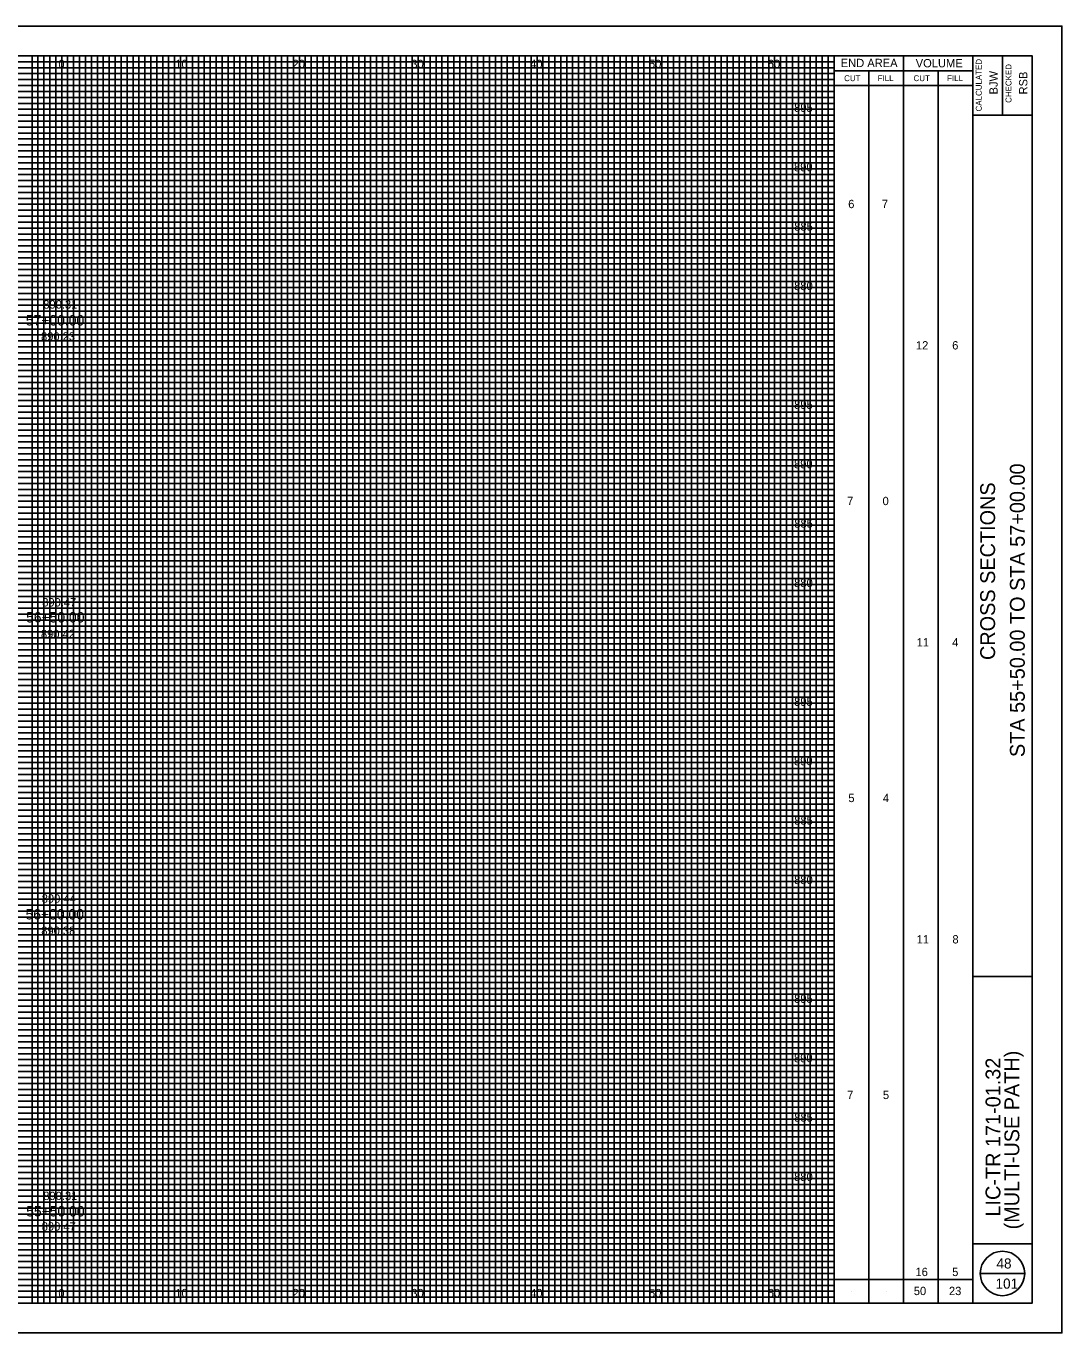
# Model space of a CAD drawing. Extents: x -10 to 160, y -2 to 2522.
# Drawn here: x 72.8 to 160, y 2297.5 to 2407.5 of the extents above; entities that cross this region are included whole.
import ezdxf

# ---------------------------------------------------------------- set-up
doc = ezdxf.new("R2010")
doc.units = 0
for name, color, linetype in [('GK_Cells', 7, 'Continuous'), ('GK_Patterns', 7, 'Continuous'), ('TX_P_10', 7, 'Continuous'), ('TX_X_10', 7, 'Continuous'), ('XS_P_Finished_Grade_Seeded', 7, 'Continuous'), ('XS_P_Pavt_Surface', 7, 'Continuous'), ('XS_P_Subgrade', 7, 'Continuous'), ('XS_X_Ground_Line', 7, 'Continuous')]:
    doc.layers.add(name, color=color, linetype=linetype)

msp = doc.modelspace()

# ---------------------------------------------------------------- linework, layer by layer
at = {"layer": 'GK_Cells'}
msp.add_lwpolyline([(-10, 2297.5), (160, 2297.5), (160, 2407.5), (-10, 2407.5)], close=True, dxfattribs=at)
at = {"layer": 'TX_P_10'}
for p, q in [((140.83, 2300), (140.83, 2405)), ((146.67, 2300), (146.67, 2405)), ((140.83, 2403.75), (152.5, 2403.75)), ((143.75, 2300), (143.75, 2403.75)), ((149.58, 2300), (149.58, 2403.75)), ((140.83, 2402.5), (152.5, 2402.5)), ((153.12, 2302.5), (156.88, 2302.5)), ((140.83, 2302), (152.5, 2302)), ((142.29, 2301), (142.29, 2301)), ((145.21, 2301), (145.21, 2301)), ((148.12, 2301), (148.12, 2301)), ((151.04, 2301), (151.04, 2301))]:
    msp.add_line(p, q, dxfattribs=at)
msp.add_circle((155, 2302.5), 1.87, dxfattribs=at)
at = {"layer": 'TX_X_10'}
for p, q in [((75.83, 2300), (75.83, 2405)), ((80.83, 2300), (80.83, 2405)), ((85.83, 2300), (85.83, 2405)), ((90.83, 2300), (90.83, 2405)), ((95.83, 2300), (95.83, 2405)), ((100.83, 2300), (100.83, 2405)), ((105.83, 2300), (105.83, 2405)), ((110.83, 2300), (110.83, 2405)), ((115.83, 2300), (115.83, 2405)), ((120.83, 2300), (120.83, 2405)), ((125.83, 2300), (125.83, 2405)), ((130.83, 2300), (130.83, 2405)), ((135.83, 2300), (135.83, 2405)), ((5.83, 2400), (140.83, 2400)), ((5.83, 2395), (140.83, 2395)), ((5.83, 2390), (140.83, 2390)), ((5.83, 2385), (140.83, 2385)), ((5.83, 2380), (140.83, 2380)), ((5.83, 2375), (140.83, 2375)), ((5.83, 2370), (140.83, 2370)), ((5.83, 2365), (140.83, 2365)), ((5.83, 2360), (140.83, 2360)), ((5.83, 2355), (140.83, 2355)), ((5.83, 2350), (140.83, 2350)), ((5.83, 2345), (140.83, 2345)), ((5.83, 2340), (140.83, 2340)), ((5.83, 2335), (140.83, 2335)), ((5.83, 2330), (140.83, 2330)), ((5.83, 2325), (140.83, 2325)), ((5.83, 2320), (140.83, 2320)), ((5.83, 2315), (140.83, 2315)), ((5.83, 2310), (140.83, 2310)), ((5.83, 2305), (140.83, 2305))]:
    msp.add_line(p, q, dxfattribs=at)
at = {"layer": 'XS_P_Pavt_Surface'}
for p, q in [((152.5, 2300), (152.5, 2405)), ((155, 2405), (155, 2400)), ((152.5, 2400), (157.5, 2400)), ((152.5, 2327.5), (157.5, 2327.5)), ((152.5, 2305), (157.5, 2305))]:
    msp.add_line(p, q, dxfattribs=at)
msp.add_lwpolyline([(0, 2405), (157.5, 2405), (157.5, 2300), (0, 2300)], close=True, dxfattribs=at)
at = {"layer": 'XS_X_Ground_Line'}
for p, q in [((73.33, 2300), (73.33, 2405)), ((73.83, 2300), (73.83, 2405)), ((74.33, 2300), (74.33, 2405)), ((74.83, 2300), (74.83, 2405)), ((75.33, 2300), (75.33, 2405)), ((76.33, 2300), (76.33, 2405)), ((76.83, 2300), (76.83, 2405)), ((77.33, 2300), (77.33, 2405)), ((77.83, 2300), (77.83, 2405)), ((78.33, 2300), (78.33, 2405)), ((78.83, 2300), (78.83, 2405)), ((79.33, 2300), (79.33, 2405)), ((79.83, 2300), (79.83, 2405)), ((80.33, 2300), (80.33, 2405)), ((81.33, 2300), (81.33, 2405)), ((81.83, 2300), (81.83, 2405)), ((82.33, 2300), (82.33, 2405)), ((82.83, 2300), (82.83, 2405)), ((83.33, 2300), (83.33, 2405)), ((83.83, 2300), (83.83, 2405)), ((84.33, 2300), (84.33, 2405)), ((84.83, 2300), (84.83, 2405)), ((85.33, 2300), (85.33, 2405)), ((86.33, 2300), (86.33, 2405)), ((86.83, 2300), (86.83, 2405)), ((87.33, 2300), (87.33, 2405)), ((87.83, 2300), (87.83, 2405)), ((88.33, 2300), (88.33, 2405)), ((88.83, 2300), (88.83, 2405)), ((89.33, 2300), (89.33, 2405)), ((89.83, 2300), (89.83, 2405)), ((90.33, 2300), (90.33, 2405)), ((91.33, 2300), (91.33, 2405)), ((91.83, 2300), (91.83, 2405)), ((92.33, 2300), (92.33, 2405)), ((92.83, 2300), (92.83, 2405)), ((93.33, 2300), (93.33, 2405)), ((93.83, 2300), (93.83, 2405)), ((94.33, 2300), (94.33, 2405)), ((94.83, 2300), (94.83, 2405)), ((95.33, 2300), (95.33, 2405)), ((96.33, 2300), (96.33, 2405)), ((96.83, 2300), (96.83, 2405)), ((97.33, 2300), (97.33, 2405)), ((97.83, 2300), (97.83, 2405)), ((98.33, 2300), (98.33, 2405)), ((98.83, 2300), (98.83, 2405)), ((99.33, 2300), (99.33, 2405)), ((99.83, 2300), (99.83, 2405)), ((100.33, 2300), (100.33, 2405)), ((101.33, 2300), (101.33, 2405)), ((101.83, 2300), (101.83, 2405)), ((102.33, 2300), (102.33, 2405)), ((102.83, 2300), (102.83, 2405)), ((103.33, 2300), (103.33, 2405)), ((103.83, 2300), (103.83, 2405)), ((104.33, 2300), (104.33, 2405)), ((104.83, 2300), (104.83, 2405)), ((105.33, 2300), (105.33, 2405)), ((106.33, 2300), (106.33, 2405)), ((106.83, 2300), (106.83, 2405)), ((107.33, 2300), (107.33, 2405)), ((107.83, 2300), (107.83, 2405)), ((108.33, 2300), (108.33, 2405)), ((108.83, 2300), (108.83, 2405)), ((109.33, 2300), (109.33, 2405)), ((109.83, 2300), (109.83, 2405)), ((110.33, 2300), (110.33, 2405)), ((111.33, 2300), (111.33, 2405)), ((111.83, 2300), (111.83, 2405)), ((112.33, 2300), (112.33, 2405)), ((112.83, 2300), (112.83, 2405)), ((113.33, 2300), (113.33, 2405)), ((113.83, 2300), (113.83, 2405)), ((114.33, 2300), (114.33, 2405)), ((114.83, 2300), (114.83, 2405)), ((115.33, 2300), (115.33, 2405)), ((116.33, 2300), (116.33, 2405)), ((116.83, 2300), (116.83, 2405)), ((117.33, 2300), (117.33, 2405)), ((117.83, 2300), (117.83, 2405)), ((118.33, 2300), (118.33, 2405)), ((118.83, 2300), (118.83, 2405)), ((119.33, 2300), (119.33, 2405)), ((119.83, 2300), (119.83, 2405)), ((120.33, 2300), (120.33, 2405)), ((121.33, 2300), (121.33, 2405)), ((121.83, 2300), (121.83, 2405)), ((122.33, 2300), (122.33, 2405)), ((122.83, 2300), (122.83, 2405)), ((123.33, 2300), (123.33, 2405)), ((123.83, 2300), (123.83, 2405)), ((124.33, 2300), (124.33, 2405)), ((124.83, 2300), (124.83, 2405)), ((125.33, 2300), (125.33, 2405)), ((126.33, 2300), (126.33, 2405)), ((126.83, 2300), (126.83, 2405)), ((127.33, 2300), (127.33, 2405)), ((127.83, 2300), (127.83, 2405)), ((128.33, 2300), (128.33, 2405)), ((128.83, 2300), (128.83, 2405)), ((129.33, 2300), (129.33, 2405)), ((129.83, 2300), (129.83, 2405)), ((130.33, 2300), (130.33, 2405)), ((131.33, 2300), (131.33, 2405)), ((131.83, 2300), (131.83, 2405)), ((132.33, 2300), (132.33, 2405)), ((132.83, 2300), (132.83, 2405)), ((133.33, 2300), (133.33, 2405)), ((133.83, 2300), (133.83, 2405)), ((134.33, 2300), (134.33, 2405)), ((134.83, 2300), (134.83, 2405)), ((135.33, 2300), (135.33, 2405)), ((136.33, 2300), (136.33, 2405)), ((136.83, 2300), (136.83, 2405)), ((137.33, 2300), (137.33, 2405)), ((137.83, 2300), (137.83, 2405)), ((138.33, 2300), (138.33, 2405)), ((138.83, 2300), (138.83, 2405)), ((139.33, 2300), (139.33, 2405)), ((139.83, 2300), (139.83, 2405)), ((140.33, 2300), (140.33, 2405)), ((5.83, 2404.5), (140.83, 2404.5)), ((5.83, 2404), (140.83, 2404)), ((5.83, 2403.5), (140.83, 2403.5)), ((5.83, 2403), (140.83, 2403)), ((5.83, 2402.5), (140.83, 2402.5)), ((5.83, 2402), (140.83, 2402)), ((5.83, 2401.5), (140.83, 2401.5)), ((5.83, 2401), (140.83, 2401)), ((5.83, 2400.5), (140.83, 2400.5)), ((5.83, 2399.5), (140.83, 2399.5)), ((5.83, 2399), (140.83, 2399)), ((5.83, 2398.5), (140.83, 2398.5)), ((5.83, 2398), (140.83, 2398)), ((5.83, 2397.5), (140.83, 2397.5)), ((5.83, 2397), (140.83, 2397)), ((5.83, 2396.5), (140.83, 2396.5)), ((5.83, 2396), (140.83, 2396)), ((5.83, 2395.5), (140.83, 2395.5)), ((5.83, 2394.5), (140.83, 2394.5)), ((5.83, 2394), (140.83, 2394)), ((5.83, 2393.5), (140.83, 2393.5)), ((5.83, 2393), (140.83, 2393)), ((5.83, 2392.5), (140.83, 2392.5)), ((5.83, 2392), (140.83, 2392)), ((5.83, 2391.5), (140.83, 2391.5)), ((5.83, 2391), (140.83, 2391)), ((5.83, 2390.5), (140.83, 2390.5)), ((5.83, 2389.5), (140.83, 2389.5)), ((5.83, 2389), (140.83, 2389)), ((5.83, 2388.5), (140.83, 2388.5)), ((5.83, 2388), (140.83, 2388)), ((5.83, 2387.5), (140.83, 2387.5)), ((5.83, 2387), (140.83, 2387)), ((5.83, 2386.5), (140.83, 2386.5)), ((5.83, 2386), (140.83, 2386)), ((5.83, 2385.5), (140.83, 2385.5)), ((5.83, 2384.5), (140.83, 2384.5)), ((5.83, 2384), (140.83, 2384)), ((5.83, 2383.5), (140.83, 2383.5)), ((5.83, 2383), (140.83, 2383)), ((5.83, 2382.5), (140.83, 2382.5)), ((5.83, 2382), (140.83, 2382)), ((5.83, 2381.5), (140.83, 2381.5)), ((5.83, 2381), (140.83, 2381)), ((5.83, 2380.5), (140.83, 2380.5)), ((5.83, 2379.5), (140.83, 2379.5)), ((5.83, 2379), (140.83, 2379)), ((5.83, 2378.5), (140.83, 2378.5)), ((5.83, 2378), (140.83, 2378)), ((5.83, 2377.5), (140.83, 2377.5)), ((5.83, 2377), (140.83, 2377)), ((5.83, 2376.5), (140.83, 2376.5)), ((5.83, 2376), (140.83, 2376)), ((5.83, 2375.5), (140.83, 2375.5)), ((5.83, 2374.5), (140.83, 2374.5)), ((5.83, 2374), (140.83, 2374)), ((5.83, 2373.5), (140.83, 2373.5)), ((5.83, 2373), (140.83, 2373)), ((5.83, 2372.5), (140.83, 2372.5)), ((5.83, 2372), (140.83, 2372)), ((5.83, 2371.5), (140.83, 2371.5)), ((5.83, 2371), (140.83, 2371)), ((5.83, 2370.5), (140.83, 2370.5)), ((5.83, 2369.5), (140.83, 2369.5)), ((5.83, 2369), (140.83, 2369)), ((5.83, 2368.5), (140.83, 2368.5)), ((5.83, 2368), (140.83, 2368)), ((5.83, 2367.5), (140.83, 2367.5)), ((5.83, 2367), (140.83, 2367)), ((5.83, 2366.5), (140.83, 2366.5)), ((5.83, 2366), (140.83, 2366)), ((5.83, 2365.5), (140.83, 2365.5)), ((5.83, 2364.5), (140.83, 2364.5)), ((5.83, 2364), (140.83, 2364)), ((5.83, 2363.5), (140.83, 2363.5)), ((5.83, 2363), (140.83, 2363)), ((5.83, 2362.5), (140.83, 2362.5)), ((5.83, 2362), (140.83, 2362)), ((5.83, 2361.5), (140.83, 2361.5)), ((5.83, 2361), (140.83, 2361)), ((5.83, 2360.5), (140.83, 2360.5)), ((5.83, 2359.5), (140.83, 2359.5)), ((5.83, 2359), (140.83, 2359)), ((5.83, 2358.5), (140.83, 2358.5)), ((5.83, 2358), (140.83, 2358)), ((5.83, 2357.5), (140.83, 2357.5)), ((5.83, 2357), (140.83, 2357)), ((5.83, 2356.5), (140.83, 2356.5)), ((5.83, 2356), (140.83, 2356)), ((5.83, 2355.5), (140.83, 2355.5)), ((5.83, 2354.5), (140.83, 2354.5)), ((5.83, 2354), (140.83, 2354)), ((5.83, 2353.5), (140.83, 2353.5)), ((5.83, 2353), (140.83, 2353)), ((5.83, 2352.5), (140.83, 2352.5)), ((5.83, 2352), (140.83, 2352)), ((5.83, 2351.5), (140.83, 2351.5)), ((5.83, 2351), (140.83, 2351)), ((5.83, 2350.5), (140.83, 2350.5)), ((5.83, 2349.5), (140.83, 2349.5)), ((5.83, 2349), (140.83, 2349)), ((5.83, 2348.5), (140.83, 2348.5)), ((5.83, 2348), (140.83, 2348)), ((5.83, 2347.5), (140.83, 2347.5)), ((5.83, 2347), (140.83, 2347)), ((5.83, 2346.5), (140.83, 2346.5)), ((5.83, 2346), (140.83, 2346)), ((5.83, 2345.5), (140.83, 2345.5)), ((5.83, 2344.5), (140.83, 2344.5)), ((5.83, 2344), (140.83, 2344)), ((5.83, 2343.5), (140.83, 2343.5)), ((5.83, 2343), (140.83, 2343)), ((5.83, 2342.5), (140.83, 2342.5)), ((5.83, 2342), (140.83, 2342)), ((5.83, 2341.5), (140.83, 2341.5)), ((5.83, 2341), (140.83, 2341)), ((5.83, 2340.5), (140.83, 2340.5)), ((5.83, 2339.5), (140.83, 2339.5)), ((5.83, 2339), (140.83, 2339)), ((5.83, 2338.5), (140.83, 2338.5)), ((5.83, 2338), (140.83, 2338)), ((5.83, 2337.5), (140.83, 2337.5)), ((5.83, 2337), (140.83, 2337)), ((5.83, 2336.5), (140.83, 2336.5)), ((5.83, 2336), (140.83, 2336)), ((5.83, 2335.5), (140.83, 2335.5)), ((5.83, 2334.5), (140.83, 2334.5)), ((5.83, 2334), (140.83, 2334)), ((5.83, 2333.5), (140.83, 2333.5)), ((5.83, 2333), (140.83, 2333)), ((5.83, 2332.5), (140.83, 2332.5)), ((5.83, 2332), (140.83, 2332)), ((5.83, 2331.5), (140.83, 2331.5)), ((5.83, 2331), (140.83, 2331)), ((5.83, 2330.5), (140.83, 2330.5)), ((5.83, 2329.5), (140.83, 2329.5)), ((5.83, 2329), (140.83, 2329)), ((5.83, 2328.5), (140.83, 2328.5)), ((5.83, 2328), (140.83, 2328)), ((5.83, 2327.5), (140.83, 2327.5)), ((5.83, 2327), (140.83, 2327)), ((5.83, 2326.5), (140.83, 2326.5)), ((5.83, 2326), (140.83, 2326)), ((5.83, 2325.5), (140.83, 2325.5)), ((5.83, 2324.5), (140.83, 2324.5)), ((5.83, 2324), (140.83, 2324)), ((5.83, 2323.5), (140.83, 2323.5)), ((5.83, 2323), (140.83, 2323)), ((5.83, 2322.5), (140.83, 2322.5)), ((5.83, 2322), (140.83, 2322)), ((5.83, 2321.5), (140.83, 2321.5)), ((5.83, 2321), (140.83, 2321)), ((5.83, 2320.5), (140.83, 2320.5)), ((5.83, 2319.5), (140.83, 2319.5)), ((5.83, 2319), (140.83, 2319)), ((5.83, 2318.5), (140.83, 2318.5)), ((5.83, 2318), (140.83, 2318)), ((5.83, 2317.5), (140.83, 2317.5)), ((5.83, 2317), (140.83, 2317)), ((5.83, 2316.5), (140.83, 2316.5)), ((5.83, 2316), (140.83, 2316)), ((5.83, 2315.5), (140.83, 2315.5)), ((5.83, 2314.5), (140.83, 2314.5)), ((5.83, 2314), (140.83, 2314)), ((5.83, 2313.5), (140.83, 2313.5)), ((5.83, 2313), (140.83, 2313)), ((5.83, 2312.5), (140.83, 2312.5)), ((5.83, 2312), (140.83, 2312)), ((5.83, 2311.5), (140.83, 2311.5)), ((5.83, 2311), (140.83, 2311)), ((5.83, 2310.5), (140.83, 2310.5)), ((5.83, 2309.5), (140.83, 2309.5)), ((5.83, 2309), (140.83, 2309)), ((5.83, 2308.5), (140.83, 2308.5)), ((5.83, 2308), (140.83, 2308)), ((5.83, 2307.5), (140.83, 2307.5)), ((5.83, 2307), (140.83, 2307)), ((5.83, 2306.5), (140.83, 2306.5)), ((5.83, 2306), (140.83, 2306)), ((5.83, 2305.5), (140.83, 2305.5)), ((5.83, 2304.5), (140.83, 2304.5)), ((5.83, 2304), (140.83, 2304)), ((5.83, 2303.5), (140.83, 2303.5)), ((5.83, 2303), (140.83, 2303)), ((5.83, 2302.5), (140.83, 2302.5)), ((5.83, 2302), (140.83, 2302)), ((5.83, 2301.5), (140.83, 2301.5)), ((5.83, 2301), (140.83, 2301)), ((5.83, 2300.5), (140.83, 2300.5))]:
    msp.add_line(p, q, dxfattribs=at)

# ---------------------------------------------------------------- texts
at = {"layer": 'GK_Patterns'}
for s, height, p in [('0', 0.7, (75.55, 2403.97)), ('0', 0.7, (75.55, 2403.97)), ('10', 0.7, (85.39, 2403.97)), ('20', 0.7, (95.26, 2403.97)), ('30', 0.7, (105.25, 2403.97)), ('40', 0.7, (115.25, 2403.97)), ('50', 0.7, (125.25, 2403.97)), ('60', 0.7, (135.25, 2403.97)), ('895', 0.7, (137.47, 2400.28)), ('890', 0.7, (137.46, 2395.28)), ('6', 0.7, (142.02, 2392.18)), ('7', 0.7, (144.85, 2392.18)), ('885', 0.7, (137.48, 2390.28)), ('880', 0.7, (137.47, 2385.28)), ('57+00.00', 0.875, (72.81, 2382.3)), ('12', 0.7, (147.72, 2380.28)), ('6', 0.7, (150.77, 2380.28)), ('895', 0.7, (137.47, 2375.28)), ('890', 0.7, (137.46, 2370.28)), ('7', 0.7, (141.93, 2367.18)), ('0', 0.7, (144.91, 2367.18)), ('885', 0.7, (137.48, 2365.28)), ('880', 0.7, (137.47, 2360.28)), ('56+50.00', 0.875, (72.83, 2357.3)), ('11', 0.7, (147.78, 2355.28)), ('4', 0.7, (150.77, 2355.28)), ('895', 0.7, (137.47, 2350.28)), ('890', 0.7, (137.46, 2345.28)), ('5', 0.7, (142.03, 2342.18)), ('4', 0.7, (144.94, 2342.18)), ('885', 0.7, (137.48, 2340.28)), ('880', 0.7, (137.47, 2335.28)), ('56+00.00', 0.875, (72.79, 2332.3)), ('11', 0.7, (147.78, 2330.28)), ('8', 0.7, (150.79, 2330.28)), ('895', 0.7, (137.47, 2325.28)), ('890', 0.7, (137.46, 2320.28)), ('7', 0.7, (141.93, 2317.18)), ('5', 0.7, (144.94, 2317.18)), ('885', 0.7, (137.48, 2315.28)), ('880', 0.7, (137.47, 2310.28)), ('55+50.00', 0.875, (72.84, 2307.3)), ('16', 0.7, (147.68, 2302.28)), ('5', 0.7, (150.77, 2302.28)), ('0', 0.7, (75.55, 2300.5)), ('0', 0.7, (75.55, 2300.5)), ('10', 0.7, (85.39, 2300.5)), ('20', 0.7, (95.26, 2300.5)), ('30', 0.7, (105.25, 2300.5)), ('40', 0.7, (115.25, 2300.5)), ('50', 0.7, (125.25, 2300.5)), ('60', 0.7, (135.25, 2300.5)), ('50', 0.7, (147.54, 2300.68)), ('23', 0.7, (150.5, 2300.68))]:
    msp.add_text(s, height=height, dxfattribs=at).set_placement(p)
at = {"layer": 'TX_P_10'}
for s, height, p in [('END AREA', 0.7, (141.39, 2404.05)), ('VOLUME', 0.7, (147.7, 2404.03)), ('CUT', 0.5, (141.68, 2402.87)), ('FILL', 0.5, (144.5, 2402.87)), ('CUT', 0.5, (147.52, 2402.87)), ('FILL', 0.5, (150.34, 2402.87)), ('48', 0.85, (154.5, 2302.92)), ('101', 0.85, (154.42, 2301.22))]:
    msp.add_text(s, height=height, dxfattribs=at).set_placement(p)
for s, height, p in [('CALCULATED', 0.5, (153.26, 2400.32)), ('BJW', 0.7, (154.6, 2401.75)), ('CHECKED', 0.5, (155.76, 2401.04)), ('RSB', 0.7, (157.1, 2401.75)), ('STA 55+50.00 TO STA 57+00.00', 1.25, (156.88, 2345.97)), ('CROSS SECTIONS', 1.25, (154.38, 2354.14)), ('(MULTI-USE PATH)', 1.25, (156.42, 2306.21)), ('LIC-TR 171-01.32', 1.25, (154.83, 2307.29))]:
    msp.add_text(s, height=height, rotation=90, dxfattribs=at).set_placement(p)
at = {"layer": 'XS_P_Finished_Grade_Seeded'}
for s, p in [('890.23', (74.09, 2381.03)), ('890.42', (74.08, 2355.98)), ('890.38', (74.11, 2331)), ('890.47', (74.15, 2306.11))]:
    msp.add_text(s, height=0.7, dxfattribs=at).set_placement(p)
at = {"layer": 'XS_P_Subgrade'}
for s, p in [('890.31', (74.28, 2383.72)), ('890.47', (74.19, 2358.65)), ('890.44', (74.15, 2333.71)), ('890.31', (74.28, 2308.68))]:
    msp.add_text(s, height=0.7, dxfattribs=at).set_placement(p)

doc.saveas('drawing.dxf')
